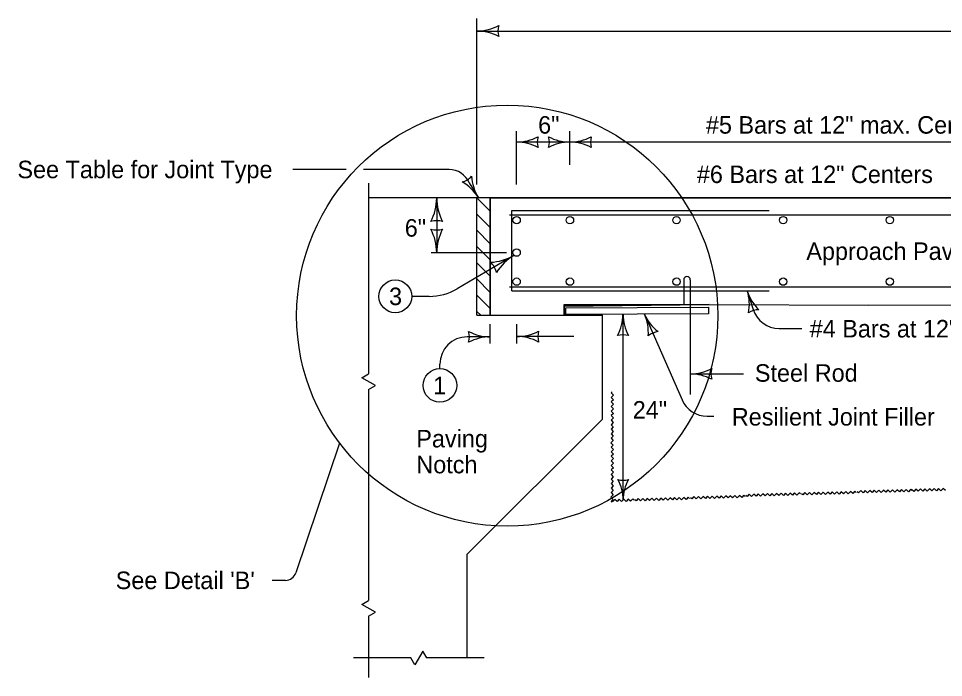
# Model space of a CAD drawing. Extents: x 5546 to 81668, y 3174 to 15999.
# Drawn here: x 10201 to 11046, y 12367 to 12969 of the extents above; entities that cross this region are included whole.
import ezdxf

# ---------------------------------------------------------------- set-up
doc = ezdxf.new("R2010")
doc.units = 0
for name, color, linetype in [('PS_BOLT', 7, 'Continuous'), ('PS_CONST', 7, 'Continuous'), ('PS_DIM', 7, 'Continuous'), ('PS_OBJECT', 7, 'Continuous'), ('PS_SHAPE', 7, 'Continuous'), ('PS_TEXT', 7, 'Continuous')]:
    doc.layers.add(name, color=color, linetype=linetype)

msp = doc.modelspace()

# ---------------------------------------------------------------- linework, layer by layer
at = {"layer": 'PS_BOLT'}
for p, q in [((10500.09, 12830.97), (10451.44, 12830.97)), ((10594.16, 12830.97), (10515.9, 12830.97)), ((10631.83, 12805.05), (11232.87, 12805.05)), ((10631.83, 12697.72), (10631.83, 12805.05)), ((10699.37, 12706.05), (10699.37, 12697.72)), ((10701.02, 12704.65), (10831.41, 12705.13)), ((10831.41, 12705.13), (10831.43, 12698.96)), ((10701.04, 12698.48), (10701.02, 12704.65)), ((10831.43, 12698.96), (10701.04, 12698.48)), ((10631.83, 12672.1), (10631.83, 12689.63)), ((10656.09, 12672.1), (10656.09, 12689.48)), ((10632.02, 12678.03), (10610.85, 12678.03)), ((10708.31, 12678.31), (10656.09, 12678.31)), ((10585.85, 12648.98), (10585.85, 12653.03))]:
    msp.add_line(p, q, dxfattribs=at)
msp.add_lwpolyline([(11232.87, 12805.05), (10631.83, 12805.05), (10631.83, 12697.72), (10699.37, 12697.72), (10699.37, 12706.05), (10831.98, 12707.47), (10977.67, 12706.94), (11232.87, 12707.62), (11232.87, 12748.29), (11239.12, 12751.89), (11226.61, 12759.12), (11232.87, 12762.72), (11232.87, 12788.81)], close=True, dxfattribs=at)
msp.add_circle((10655.96, 12755.05), 3.38, dxfattribs=at)
msp.add_arc((10594.16, 12810.76), 20.21, 23.64012, 90, dxfattribs=at)
at = {"layer": 'PS_CONST'}
for p, q in [((10619.57, 12855.84), (10619.57, 12969.1)), ((10619.57, 12957.62), (11179.44, 12957.62)), ((10655.96, 12817.47), (10655.96, 12866.22)), ((10704.67, 12835.21), (10704.67, 12866.22)), ((10619.57, 12817.47), (10619.57, 12855.83)), ((10704.67, 12856.14), (10655.96, 12856.14)), ((11251.29, 12856.14), (10704.67, 12856.14)), ((10582.9, 12805.05), (10582.9, 12754.89)), ((10646.63, 12754.89), (10577.95, 12754.89)), ((10653.5, 12752.54), (10601.51, 12721.95)), ((10576.15, 12715.04), (10560.07, 12715.04)), ((10866.75, 12720.04), (10872.1, 12703.04)), ((10753.34, 12625.28), (10753.34, 12698.44)), ((10772.85, 12698.75), (10807.1, 12620.49)), ((10895.95, 12685.55), (10916.49, 12685.55)), ((10814.63, 12644.12), (10863.14, 12644.12)), ((10753.34, 12528.64), (10753.34, 12625.28)), ((10830, 12605.51), (10836.09, 12605.51)), ((10494.18, 12580.9), (10454.26, 12462.22)), ((10444.78, 12455.41), (10432.58, 12455.41))]:
    msp.add_line(p, q, dxfattribs=at)
msp.add_circle((10647.34, 12697.45), 192.46, dxfattribs=at)
for centre, radius, start, end in [((10619.57, 13000.12), 42.5, 270, 298.07249), ((10655.21, 12957.62), 16.42, 162.26665, 197.73335), ((10619.57, 12915.12), 42.5, 61.92751, 90), ((10655.96, 12897.69), 41.55, 270, 298.07249), ((10690.8, 12856.14), 16.05, 162.26665, 197.73335), ((10669.83, 12856.14), 16.05, 342.26665, 17.73335), ((10704.67, 12897.69), 41.55, 241.92751, 270), ((10704.67, 12897.69), 41.55, 270, 298.07249), ((10739.51, 12856.14), 16.05, 162.26665, 197.73335), ((10655.96, 12814.58), 41.55, 61.92751, 90), ((10704.67, 12814.58), 41.55, 90, 118.07249), ((10704.67, 12814.58), 41.55, 61.92751, 90), ((10602.41, 12835.64), 16.42, 283.71154, 319.17824), ((10657.26, 12827.41), 42.5, 183.3724, 211.44489), ((10584.74, 12783.07), 42.5, 31.44489, 59.51738), ((10536.82, 12805.05), 46.08, 331.92751, 360), ((10628.98, 12805.05), 46.08, 180, 208.07249), ((10582.9, 12766.41), 17.8, 72.26665, 107.73335), ((10582.9, 12793.53), 17.8, 252.26665, 287.73335), ((10536.82, 12754.89), 46.08, 360, 28.07249), ((10628.98, 12754.89), 46.08, 151.92751, 180), ((10630.12, 12792.26), 46.08, 272.40408, 300.47657), ((10676.87, 12712.83), 46.08, 120.47657, 148.54906), ((10620.19, 12732.94), 17.8, 12.74322, 48.20992), ((10906.45, 12732.31), 41.55, 197.17802, 225.25051), ((10827.06, 12707.77), 41.55, 349.10553, 17.17802), ((10711.61, 12698.67), 41.55, 331.92751, 360), ((10794.72, 12698.67), 41.55, 180, 208.07249), ((10810.91, 12715.41), 41.55, 203.64012, 231.71261), ((10734.78, 12682.08), 41.55, 355.56763, 23.64012), ((10877.04, 12686.76), 16.05, 89.44466, 124.91137), ((10895.95, 12710.55), 25, 197.47227, 270), ((10596.39, 12678.03), 16.42, 342.26665, 17.73335), ((10632.02, 12720.53), 42.5, 241.92751, 270), ((10656.09, 12720.81), 42.5, 270, 298.07249), ((10691.73, 12678.31), 16.42, 162.26665, 197.73335), ((10753.16, 12663.83), 16.05, 72.26665, 107.73335), ((10786.82, 12666.83), 16.05, 95.90677, 131.37347), ((10632.02, 12635.53), 42.5, 90, 118.07249), ((10656.09, 12635.81), 42.5, 61.92751, 90), ((10814.63, 12685.67), 41.55, 270, 298.07249), ((10849.48, 12644.12), 16.05, 162.26665, 197.73335), ((10814.63, 12602.57), 41.55, 61.92751, 90), ((10753.34, 12562.58), 15.63, 252.26665, 287.73335), ((10712.87, 12528.64), 40.48, 360, 28.07249), ((10793.82, 12528.64), 40.48, 151.92751, 180)]:
    msp.add_arc(centre, radius, start, end, dxfattribs=at)
at = {"layer": 'PS_DIM'}
for p, q in [((10612.67, 12818.87), (10621, 12805.24)), ((10631.83, 12792.79), (10619.57, 12805.05)), ((10631.83, 12777.98), (10619.57, 12790.23)), ((10649.56, 12789.53), (11232.87, 12789.53)), ((10651.45, 12793.7), (10886.65, 12793.7)), ((10651.45, 12720.04), (10651.45, 12793.7)), ((10631.83, 12763.16), (10619.57, 12775.42)), ((10631.83, 12748.35), (10619.57, 12760.6)), ((10631.83, 12733.53), (10619.57, 12745.79)), ((10631.83, 12718.72), (10619.57, 12730.97)), ((10649.56, 12723.86), (11232.87, 12723.86)), ((10631.83, 12703.9), (10619.57, 12716.16)), ((10651.45, 12720.04), (10886.65, 12720.04)), ((10699.37, 12707.47), (10831.98, 12707.47)), ((10699.37, 12697.72), (10699.37, 12707.47)), ((10701.02, 12704.65), (10831.41, 12705.13)), ((10831.41, 12705.13), (10831.43, 12698.96)), ((10831.98, 12707.47), (10977.67, 12706.94)), ((10977.67, 12706.94), (11232.87, 12707.62)), ((10623.19, 12697.72), (10619.57, 12701.34)), ((10701.04, 12698.48), (10701.02, 12704.65)), ((10831.43, 12698.96), (10701.04, 12698.48))]:
    msp.add_line(p, q, dxfattribs=at)
msp.add_circle((10585.85, 12633.62), 15.36, dxfattribs=at)
for centre, radius, start, end in [((10576.15, 12765.04), 50, 270, 300.47657), ((10610.85, 12653.03), 25, 90, 180), ((10830, 12630.51), 25, 203.64012, 270), ((10444.78, 12465.41), 10, 270, 341.40579)]:
    msp.add_arc(centre, radius, start, end, dxfattribs=at)
at = {"layer": 'PS_OBJECT'}
for p, q in [((10808.64, 12730.22), (10808.64, 12707.22)), ((10814.63, 12730.22), (10814.63, 12625.25))]:
    msp.add_line(p, q, dxfattribs=at)
for centre in [(10655.96, 12784.76), (10704.67, 12784.76), (10802.11, 12784.76), (10899.54, 12784.77), (10996.97, 12784.77), (10655.96, 12728.52), (10704.67, 12728.52), (10802.11, 12728.52), (10899.54, 12728.52), (10996.97, 12728.52)]:
    msp.add_circle(centre, 3.38, dxfattribs=at)
msp.add_arc((10811.64, 12730.22), 3, 0, 180, dxfattribs=at)
at = {"layer": 'PS_SHAPE'}
for p, q in [((10520.62, 12818.47), (10520.62, 12733.42)), ((10643.37, 12805.05), (10520.62, 12805.05)), ((10619.57, 12697.72), (10619.57, 12805.05)), ((10520.62, 12733.42), (10520.62, 12644.28)), ((10831.98, 12707.47), (10699.37, 12706.05)), ((10619.57, 12697.72), (10734.54, 12697.72)), ((10734.55, 12602.85), (10734.55, 12697.72)), ((10520.62, 12629.84), (10520.62, 12437.02)), ((10610.89, 12479.2), (10734.55, 12602.85)), ((10610.89, 12384.54), (10610.89, 12479.2)), ((10520.62, 12422.58), (10520.62, 12366.57)), ((10559.3, 12384.53), (10506.87, 12384.53)), ((10626.18, 12384.53), (10573.74, 12384.53))]:
    msp.add_line(p, q, dxfattribs=at)
for points in [[(10520.62, 12629.84), (10526.87, 12633.44), (10514.37, 12640.67), (10520.62, 12644.27)], [(10743.38, 12627.82), (10742.34, 12626.78), (10744.4, 12624.7), (10742.32, 12622.63), (10744.39, 12620.55), (10742.31, 12618.47), (10744.37, 12616.4), (10742.29, 12614.33), (10744.36, 12612.24), (10742.29, 12610.17), (10744.35, 12608.09), (10742.27, 12606.02), (10744.33, 12603.94), (10742.25, 12601.87), (10744.32, 12599.78), (10742.24, 12597.71), (10744.31, 12595.63), (10742.23, 12593.56), (10744.29, 12591.48), (10742.21, 12589.4), (10744.28, 12587.33), (10742.2, 12585.25), (10744.26, 12583.17), (10742.19, 12581.1), (10744.25, 12579.02), (10743.21, 12577.99)], [(10743.38, 12578.15), (10742.34, 12577.12), (10744.4, 12575.03), (10742.32, 12572.96), (10744.39, 12570.88), (10742.31, 12568.81), (10744.37, 12566.73), (10742.29, 12564.66), (10744.36, 12562.57), (10742.29, 12560.5), (10744.35, 12558.42), (10742.27, 12556.35), (10744.33, 12554.27), (10742.25, 12552.2), (10744.32, 12550.12), (10742.24, 12548.04), (10744.31, 12545.97), (10742.23, 12543.89), (10744.29, 12541.81), (10742.21, 12539.74), (10744.28, 12537.66), (10742.2, 12535.59), (10744.26, 12533.5), (10742.19, 12531.44), (10744.25, 12529.35), (10743.21, 12528.32)], [(10966.17, 12535.78), (10965.11, 12536.79), (10963.09, 12534.66), (10960.95, 12536.68), (10958.94, 12534.55), (10956.81, 12536.57), (10954.78, 12534.44), (10952.65, 12536.46), (10950.63, 12534.34), (10948.5, 12536.35), (10946.48, 12534.23), (10944.35, 12536.25), (10942.33, 12534.12), (10940.2, 12536.14), (10938.18, 12534.02), (10936.05, 12536.03), (10934.03, 12533.91), (10931.9, 12535.92), (10929.87, 12533.79), (10927.74, 12535.81), (10925.72, 12533.68), (10923.59, 12535.7), (10921.57, 12533.58), (10919.44, 12535.6), (10917.42, 12533.47), (10916.36, 12534.48)], [(11017.11, 12537.6), (11016.04, 12538.61), (11014.02, 12536.48), (11011.89, 12538.5), (11009.87, 12536.37), (11007.74, 12538.39), (11005.72, 12536.26), (11003.59, 12538.28), (11001.57, 12536.16), (10999.43, 12538.17), (10997.41, 12536.05), (10995.28, 12538.07), (10993.27, 12535.94), (10991.13, 12537.96), (10989.11, 12535.84), (10986.98, 12537.85), (10984.96, 12535.73), (10982.83, 12537.74), (10980.81, 12535.61), (10978.68, 12537.63), (10976.66, 12535.5), (10974.53, 12537.52), (10972.51, 12535.4), (10970.38, 12537.42), (10968.36, 12535.29), (10967.29, 12536.3)], [(11034.35, 12538.18), (11033.29, 12539.19), (11031.27, 12537.06), (11029.13, 12539.08), (11027.12, 12536.96), (11024.98, 12538.97), (11022.96, 12536.85), (11020.83, 12538.87), (11018.81, 12536.74), (11016.86, 12538.58)], [(11047.87, 12537.5), (11045.74, 12539.52), (11043.72, 12537.39), (11041.59, 12539.41), (11039.57, 12537.28), (11037.44, 12539.3), (11035.42, 12537.17), (11034.35, 12538.18)], [(10743.38, 12528.56), (10742.34, 12527.53), (10743.07, 12526.79)], [(10763.24, 12528.8), (10762.17, 12529.8), (10760.15, 12527.68), (10758.02, 12529.69), (10756, 12527.57), (10753.86, 12529.59), (10751.85, 12527.46), (10749.72, 12529.48), (10747.7, 12527.35), (10745.57, 12529.37), (10743.54, 12527.25)], [(10813.83, 12530.32), (10812.76, 12531.32), (10810.74, 12529.2), (10808.61, 12531.22), (10806.59, 12529.09), (10804.46, 12531.11), (10802.43, 12528.98), (10800.3, 12531), (10798.28, 12528.88), (10796.15, 12530.89), (10794.13, 12528.77), (10792, 12530.79), (10789.98, 12528.66), (10787.85, 12530.68), (10785.83, 12528.55), (10783.7, 12530.57), (10781.68, 12528.44), (10779.55, 12530.46), (10777.52, 12528.33), (10775.39, 12530.35), (10773.37, 12528.22), (10771.25, 12530.24), (10769.22, 12528.11), (10767.09, 12530.13), (10765.07, 12528.01), (10764.01, 12529.02)], [(10864.76, 12532.14), (10863.69, 12533.15), (10861.67, 12531.02), (10859.54, 12533.04), (10857.52, 12530.91), (10855.39, 12532.93), (10853.37, 12530.8), (10851.24, 12532.82), (10849.22, 12530.7), (10847.08, 12532.71), (10845.06, 12530.59), (10842.93, 12532.61), (10840.92, 12530.48), (10838.78, 12532.5), (10836.76, 12530.37), (10834.63, 12532.39), (10832.61, 12530.27), (10830.48, 12532.28), (10828.46, 12530.15), (10826.33, 12532.17), (10824.31, 12530.04), (10822.18, 12532.06), (10820.16, 12529.93), (10818.03, 12531.96), (10816.01, 12529.83), (10814.94, 12530.84)], [(10915.24, 12534.41), (10914.17, 12535.42), (10912.15, 12533.29), (10910.02, 12535.31), (10908, 12533.19), (10905.87, 12535.2), (10903.85, 12533.08), (10901.72, 12535.1), (10899.7, 12532.97), (10897.56, 12534.99), (10895.54, 12532.86), (10893.42, 12534.88), (10891.4, 12532.76), (10889.27, 12534.77), (10887.24, 12532.65), (10885.11, 12534.67), (10883.1, 12532.54), (10880.96, 12534.56), (10878.94, 12532.43), (10876.81, 12534.45), (10874.79, 12532.32), (10872.66, 12534.34), (10870.64, 12532.21), (10868.51, 12534.23), (10866.49, 12532.1), (10865.42, 12533.11)], [(10520.62, 12422.58), (10526.87, 12426.18), (10514.37, 12433.42), (10520.62, 12437.02)], [(10573.75, 12384.53), (10570.14, 12390.79), (10562.91, 12378.28), (10559.31, 12384.53)]]:
    msp.add_lwpolyline(points, dxfattribs=at)
at = {"layer": 'PS_TEXT'}
msp.add_circle((10545.07, 12715.04), 15, dxfattribs=at)

# ---------------------------------------------------------------- texts
at = {"layer": 'PS_BOLT'}
msp.add_text('1', height=16, dxfattribs=at).set_placement((10579.7, 12625.62))
at = {"layer": 'PS_CONST'}
for s, p in [('6"', (10675.58, 12863.81)), ('#5 Bars at 12" max. Centers', (10828.93, 12863.81)), ('See Table for Joint Type', (10199.78, 12823.07)), ('#6 Bars at 12" Centers', (10820.66, 12818.66)), ('6"', (10553.71, 12769.63)), ('Approach Pavement', (10920.69, 12748.34)), ('#4 Bars at 12" Centers', (10923.78, 12677.49)), ('Steel Rod', (10873.67, 12637)), ('24"', (10762.05, 12603.3)), ('Resilient Joint Filler', (10852.61, 12596.92)), ('Paving', (10564.28, 12576.96)), ('Notch', (10564.28, 12553.26)), ("See Detail 'B'", (10289.59, 12447.41))]:
    msp.add_text(s, height=16, dxfattribs=at).set_placement(p)
at = {"layer": 'PS_TEXT'}
msp.add_text('3', height=16, dxfattribs=at).set_placement((10539.37, 12707.04))

doc.saveas('drawing.dxf')
